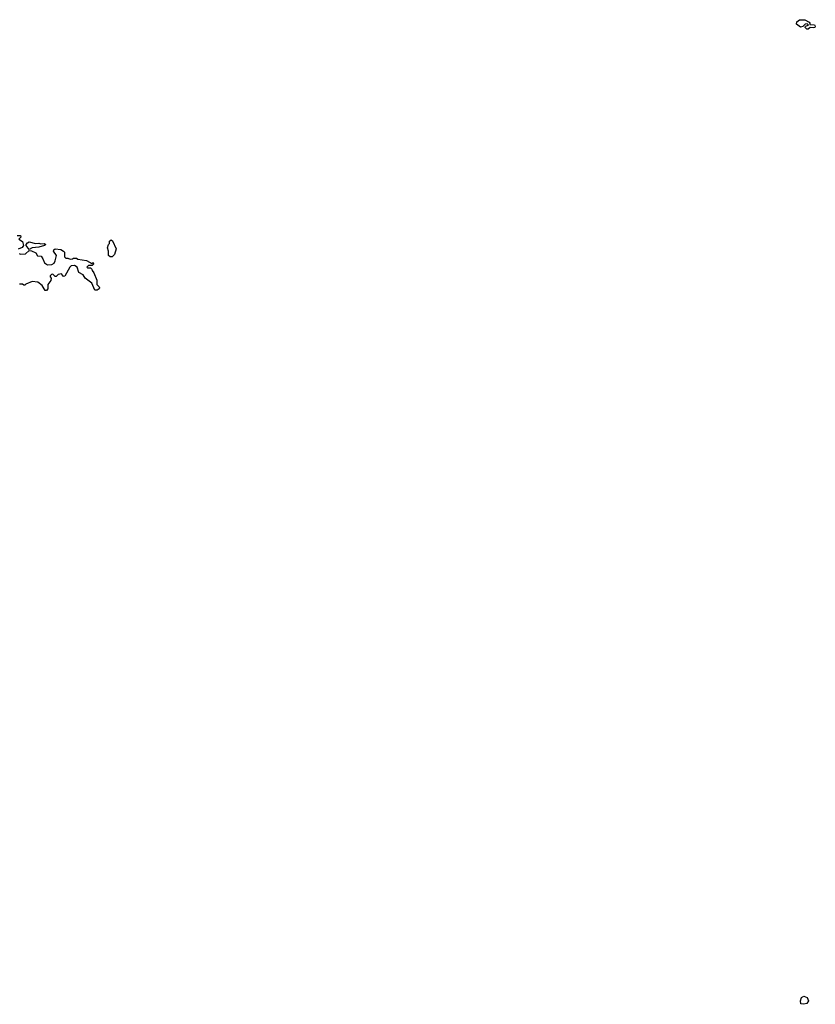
# Model space of a CAD drawing. Extents: x 2472589 to 2662339, y 701009 to 849030.
# Tile 381 of 406: x 2637558 to 2644922, y 742244 to 751356. Entities that reach past the tile are written whole.
import ezdxf

# ---------------------------------------------------------------- set-up
doc = ezdxf.new("R2010")
doc.units = 0

msp = doc.modelspace()

# ---------------------------------------------------------------- linework, layer by layer
at = {"layer": '0CON05XD'}
for points in [[(2644855, 751267.5), (2644845, 751267.5), (2644827.5, 751285), (2644833, 751297), (2644860, 751305), (2644847, 751317), (2644830, 751315), (2644807, 751293), (2644785, 751286.7), (2644747.5, 751315), (2644752.5, 751335), (2644775, 751356.2), (2644824.3, 751355.7), (2644865, 751332.5), (2644872.5, 751325), (2644871.7, 751311.7), (2644915, 751310), (2644922.5, 751295), (2644917.5, 751285), (2644905, 751280), (2644875, 751282.5), (2644855, 751267.5)], [(2637535, 749357.5), (2637565, 749360), (2637570, 749345), (2637550, 749325), (2637583.9, 749303.9), (2637593.9, 749266.1), (2637580.8, 749249.2), (2637545, 749232.5)], [(2637553, 749193), (2637565, 749186.7), (2637611.7, 749188.3), (2637645, 749220), (2637667, 749217), (2637708.3, 749198.3), (2637721.7, 749171.7), (2637756.4, 749166.4), (2637773.3, 749143.3), (2637786.4, 749106.4), (2637815, 749087.5), (2637855, 749090), (2637876.4, 749103.6), (2637887.5, 749125), (2637897.5, 749175), (2637872.5, 749215), (2637873.9, 749226.1), (2637885, 749236.7), (2637938.3, 749228.3), (2637965, 749212.5), (2637972.5, 749205), (2637973, 749163), (2637985, 749150), (2638005, 749150), (2638025, 749140), (2638047, 749143), (2638055, 749150), (2638085, 749150), (2638095, 749140), (2638177, 749127), (2638225, 749100), (2638238.3, 749108.3), (2638240, 749095), (2638228.3, 749081.7), (2638195, 749080), (2638180, 749065), (2638185, 749060), (2638215, 749060), (2638227, 749047), (2638227.5, 749035), (2638243.6, 749013.6), (2638272.5, 748945), (2638272.5, 748905), (2638292.5, 748885), (2638296.7, 748875), (2638292.5, 748865), (2638275, 748853.3), (2638253.3, 748853.3), (2638226.4, 748916.4), (2638164.2, 748964.2), (2638146.4, 748996.4), (2638107, 749017), (2638090, 749065), (2638065, 749082.5), (2638035, 749077.5), (2638022.5, 749065), (2637975, 748981.2), (2637965, 748980), (2637945, 749003.3), (2637915, 748996.7), (2637895, 748980), (2637885, 748980), (2637865, 749000), (2637851.7, 748998.3), (2637840, 748985), (2637840, 748975), (2637850, 748965), (2637847, 748943), (2637817.5, 748905), (2637817.5, 748865), (2637805, 748850), (2637795, 748850), (2637765, 748897.5), (2637725, 748926.7), (2637675, 748932.5), (2637615, 748910), (2637605, 748900), (2637595, 748900), (2637585, 748910), (2637555, 748910)], [(2637645, 749230), (2637617.5, 749265), (2637617.5, 749275), (2637629.2, 749290.8), (2637645, 749300), (2637705, 749284.2), (2637735, 749286.9), (2637755, 749280.8), (2637785, 749285.8), (2637800, 749275), (2637786.7, 749265), (2637735, 749250.8), (2637672.5, 749245), (2637645, 749230)], [(2638415, 749160), (2638395, 749160), (2638380, 749175), (2638380, 749215), (2638370, 749245), (2638380, 749275), (2638390, 749285), (2638390, 749305), (2638405, 749320), (2638418.3, 749308.3), (2638450, 749235), (2638437, 749183), (2638415, 749160)], [(2644815, 742243.8), (2644787.5, 742247.5), (2644786.2, 742275), (2644795, 742307.5), (2644815, 742320), (2644846.2, 742306.2), (2644860, 742275), (2644845, 742251.2), (2644815, 742243.8)]]:
    msp.add_lwpolyline(points, dxfattribs=at)

doc.saveas('drawing.dxf')
